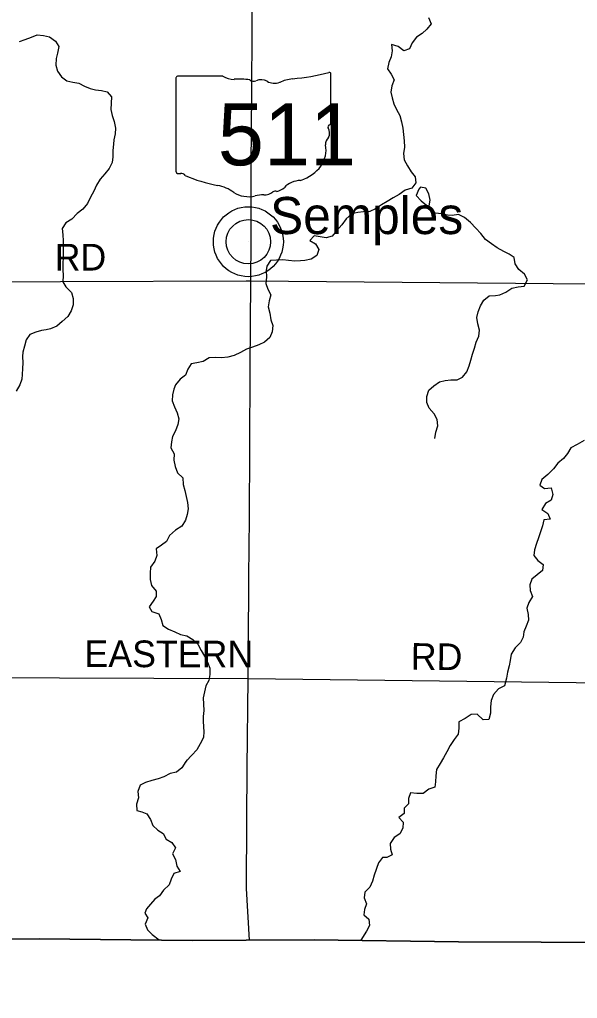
# Model space of a CAD drawing. Extents: x 1857828 to 2277390, y 930619 to 1324581.
# Drawn here: x 2019935 to 2026202, y 1116164 to 1127167 of the extents above; entities that cross this region are included whole.
import ezdxf

# ---------------------------------------------------------------- set-up
doc = ezdxf.new("R2010")
doc.units = 0
for name, color, linetype in [('GM_X_Adjacent_County', 7, 'Continuous'), ('GM_X_County', 7, 'Continuous'), ('GM_X_County_Road', 7, 'Continuous'), ('GM_X_County_Road_Text', 7, 'Continuous'), ('GM_X_Minor_Lake', 7, 'Continuous'), ('GM_X_Minor_River', 7, 'Continuous'), ('GM_X_State_Location', 7, 'Continuous'), ('GM_X_State_Route', 7, 'Continuous'), ('GM_X_State_Shield', 7, 'Continuous'), ('GM_X_Township', 7, 'Continuous'), ('GM_X_Township_Road', 7, 'Continuous'), ('GM_X_Township_Road_Text', 7, 'Continuous'), ('GM_X_Unincorporated', 7, 'Continuous'), ('GM_X_Unincorporated_Location', 7, 'Continuous'), ('GM_X_Unincorporated_Text', 7, 'Continuous')]:
    doc.layers.add(name, color=color, linetype=linetype)

msp = doc.modelspace()

# ---------------------------------------------------------------- linework, layer by layer
at = {"layer": 'GM_X_Adjacent_County'}
msp.add_lwpolyline([(1997008, 1116752), (2002726, 1116787), (2007584, 1116766), (2010804, 1116774), (2013523, 1116786), (2016220, 1116802), (2020156, 1116833), (2021874, 1116815), (2022479, 1116818), (2023245, 1116823), (2024866, 1116799), (2027656, 1116790), (2029223, 1116749), (2030425, 1116718), (2031808, 1116643), (2035129, 1116512), (2037471, 1116420), (2040306, 1116370), (2045570, 1116279), (2050782, 1116223), (2056317, 1116164)], dxfattribs=at)
at = {"layer": 'GM_X_County'}
msp.add_lwpolyline([(2027656, 1116790), (2024866, 1116799), (2023245, 1116823), (2022479, 1116818), (2021874, 1116815), (2020156, 1116833), (2016220, 1116802), (2013523, 1116786), (2013424, 1120950), (2013201, 1130286), (2013087, 1135030), (2013016, 1137995), (2012943, 1143096), (2012777, 1149904), (2012755, 1152350), (2012707, 1156038), (2012647, 1160718)], dxfattribs=at)
at = {"layer": 'GM_X_County_Road'}
msp.add_lwpolyline([(2013424, 1120950), (2013529, 1120813), (2014506, 1119913), (2014552, 1119881), (2014592, 1119852), (2014638, 1119824), (2014677, 1119810), (2014713, 1119796), (2014763, 1119788), (2014922, 1119787), (2016138, 1119781), (2022503, 1119760), (2028645, 1119685)], dxfattribs=at)
at = {"layer": 'GM_X_Minor_Lake'}
for points in [[(2024439, 1125282), (2024421, 1125260), (2024391, 1125191), (2024445, 1125131), (2024505, 1125081)], [(2024505, 1125081), (2024535, 1125073), (2024549, 1125137), (2024531, 1125208), (2024499, 1125272), (2024439, 1125282)], [(2024533, 1125033), (2024535, 1125073), (2024549, 1125137), (2024531, 1125208), (2024499, 1125272), (2024439, 1125282)]]:
    msp.add_lwpolyline(points, dxfattribs=at)
at = {"layer": 'GM_X_Minor_River'}
for points in [[(2024530, 1127189), (2024558, 1127121), (2024512, 1127061), (2024456, 1127012), (2024394, 1126970), (2024347, 1126904), (2024315, 1126838), (2024251, 1126817), (2024187, 1126866), (2024114, 1126886), (2024120, 1126817), (2024108, 1126749), (2024082, 1126683), (2024068, 1126615), (2024110, 1126552), (2024145, 1126490), (2024116, 1126424), (2024106, 1126352), (2024121, 1126289), (2024139, 1126219), (2024169, 1126155), (2024205, 1126087), (2024227, 1126018), (2024239, 1125948), (2024249, 1125876), (2024255, 1125804), (2024260, 1125731), (2024248, 1125663), (2024256, 1125591), (2024292, 1125523), (2024334, 1125454), (2024380, 1125398), (2024386, 1125332), (2024340, 1125270), (2024268, 1125248), (2024198, 1125201), (2024131, 1125163), (2024065, 1125123), (2023999, 1125085), (2023932, 1125038), (2023868, 1125008), (2023800, 1125004), (2023735, 1124998), (2023667, 1124982), (2023603, 1124928), (2023554, 1124860), (2023500, 1124795), (2023448, 1124731), (2023380, 1124713), (2023243, 1124737), (2023197, 1124685), (2023261, 1124646), (2023295, 1124584), (2023273, 1124516), (2023211, 1124474), (2023140, 1124460), (2023090, 1124456), (2023026, 1124450), (2022956, 1124458), (2022891, 1124466), (2022823, 1124463), (2022753, 1124459), (2022712, 1124395), (2022706, 1124345), (2022708, 1124273), (2022700, 1124200), (2022723, 1124136), (2022759, 1124074), (2022739, 1124006), (2022727, 1123937)], [(2019933, 1126919), (2019999, 1126943), (2020067, 1126969), (2020134, 1126995), (2020202, 1126989), (2020272, 1126973), (2020339, 1126923), (2020375, 1126863), (2020361, 1126790), (2020345, 1126728), (2020343, 1126656), (2020359, 1126586), (2020405, 1126523), (2020466, 1126479), (2020532, 1126465), (2020602, 1126451), (2020665, 1126417), (2020727, 1126393), (2020789, 1126379), (2020854, 1126371), (2020918, 1126353), (2020966, 1126297), (2020964, 1126229), (2020960, 1126156), (2020976, 1126088), (2020997, 1126020), (2021011, 1125948), (2021009, 1125881), (2020995, 1125817), (2020989, 1125767), (2020981, 1125695), (2020981, 1125624), (2020973, 1125560), (2020943, 1125492), (2020894, 1125434), (2020840, 1125373), (2020798, 1125307), (2020768, 1125239), (2020730, 1125171), (2020696, 1125100), (2020645, 1125036), (2020583, 1124988), (2020521, 1124925), (2020456, 1124881), (2020414, 1124817), (2020422, 1124749), (2020424, 1124680), (2020426, 1124630), (2020424, 1124562), (2020425, 1124494), (2020421, 1124424), (2020421, 1124355), (2020423, 1124291), (2020419, 1124219), (2020455, 1124161), (2020517, 1124098), (2020537, 1124032), (2020535, 1123962), (2020515, 1123894), (2020475, 1123831), (2020413, 1123773), (2020353, 1123719), (2020282, 1123691), (2020232, 1123681), (2020182, 1123673), (2020119, 1123654), (2020051, 1123628), (2020009, 1123566), (2019989, 1123496), (2019971, 1123429), (2019967, 1123379), (2019971, 1123307), (2019969, 1123243), (2019965, 1123177), (2019961, 1123126), (2019939, 1123062), (2019895, 1122990)], [(2024601, 1122459), (2024613, 1122530), (2024633, 1122602), (2024627, 1122672), (2024591, 1122736), (2024535, 1122799), (2024512, 1122863), (2024510, 1122931), (2024534, 1123001), (2024589, 1123050), (2024651, 1123094), (2024717, 1123108), (2024778, 1123116), (2024850, 1123116), (2024912, 1123146), (2024961, 1123206), (2024987, 1123275), (2025005, 1123339), (2025025, 1123405), (2025047, 1123475), (2025065, 1123542), (2025093, 1123608), (2025101, 1123676), (2025085, 1123746), (2025071, 1123819), (2025087, 1123883), (2025113, 1123951), (2025151, 1124014), (2025209, 1124062), (2025282, 1124066), (2025332, 1124072), (2025396, 1124102), (2025467, 1124148), (2025535, 1124162), (2025605, 1124172), (2025643, 1124243), (2025607, 1124307), (2025545, 1124359), (2025503, 1124423), (2025493, 1124492), (2025436, 1124530), (2025374, 1124560), (2025302, 1124602), (2025235, 1124646), (2025171, 1124696), (2025118, 1124762), (2025062, 1124824), (2025000, 1124885), (2024935, 1124941), (2024867, 1124975), (2024795, 1124965), (2024742, 1124969), (2024676, 1124983), (2024606, 1124989), (2024533, 1125033)], [(2022727, 1123937), (2022745, 1123865), (2022757, 1123793), (2022779, 1123729), (2022771, 1123656), (2022747, 1123594), (2022685, 1123540), (2022622, 1123510), (2022552, 1123484), (2022484, 1123461), (2022415, 1123423), (2022345, 1123389), (2022275, 1123371), (2022204, 1123363), (2022132, 1123369), (2022064, 1123363), (2021997, 1123323), (2021927, 1123310), (2021861, 1123298), (2021824, 1123236), (2021798, 1123170), (2021738, 1123124), (2021688, 1123061), (2021666, 1123011), (2021652, 1122949), (2021648, 1122883), (2021674, 1122814), (2021704, 1122748), (2021722, 1122678), (2021712, 1122614), (2021688, 1122545), (2021654, 1122481), (2021642, 1122421), (2021634, 1122353), (2021670, 1122284), (2021666, 1122216), (2021682, 1122144), (2021710, 1122072), (2021767, 1122016), (2021773, 1121941), (2021793, 1121875), (2021807, 1121805), (2021823, 1121737), (2021829, 1121668), (2021819, 1121604), (2021799, 1121540), (2021757, 1121472), (2021685, 1121427), (2021618, 1121367), (2021586, 1121301), (2021530, 1121257), (2021470, 1121216), (2021478, 1121144), (2021456, 1121078), (2021405, 1121012), (2021401, 1120943), (2021402, 1120871), (2021416, 1120805), (2021468, 1120743), (2021470, 1120680), (2021436, 1120628), (2021392, 1120564), (2021420, 1120512), (2021498, 1120486), (2021524, 1120424), (2021543, 1120355), (2021607, 1120315), (2021679, 1120285), (2021744, 1120253), (2021812, 1120241), (2021880, 1120199), (2021939, 1120147), (2021975, 1120073), (2022011, 1120012), (2022047, 1119944), (2022074, 1119878), (2022074, 1119806), (2022062, 1119739), (2022029, 1119677), (2022013, 1119611), (2021997, 1119543), (2022001, 1119470), (2022003, 1119402), (2021997, 1119334), (2021999, 1119284), (2022001, 1119213), (2022004, 1119163), (2022000, 1119095), (2021965, 1119027), (2021927, 1118959), (2021869, 1118898), (2021809, 1118836), (2021794, 1118816)], [(2026276, 1122434), (2026201, 1122390), (2026129, 1122352), (2026089, 1122290), (2026047, 1122232), (2025982, 1122179), (2025932, 1122117), (2025868, 1122053), (2025804, 1121998), (2025779, 1121934), (2025834, 1121894), (2025906, 1121902), (2025924, 1121830), (2025906, 1121764), (2025844, 1121728), (2025802, 1121659), (2025868, 1121615), (2025894, 1121551), (2025824, 1121545), (2025810, 1121477), (2025786, 1121408), (2025766, 1121340), (2025744, 1121276), (2025718, 1121208), (2025714, 1121143), (2025756, 1121087), (2025816, 1121043), (2025808, 1120973), (2025750, 1120926), (2025690, 1120878), (2025667, 1120812), (2025672, 1120748), (2025696, 1120680), (2025656, 1120613), (2025633, 1120549), (2025650, 1120481), (2025652, 1120415), (2025628, 1120350), (2025601, 1120286), (2025591, 1120224), (2025563, 1120164), (2025501, 1120103), (2025459, 1120035), (2025445, 1119963), (2025435, 1119903), (2025417, 1119830), (2025407, 1119762)], [(2025407, 1119762), (2025383, 1119676), (2025316, 1119642), (2025258, 1119581), (2025234, 1119513), (2025226, 1119443), (2025224, 1119370), (2025206, 1119298), (2025142, 1119294), (2025077, 1119358), (2025009, 1119354), (2024941, 1119310), (2024870, 1119272), (2024870, 1119202), (2024862, 1119135), (2024816, 1119075), (2024774, 1119005), (2024734, 1118937), (2024696, 1118868), (2024659, 1118804), (2024619, 1118736), (2024611, 1118667), (2024609, 1118599), (2024599, 1118537), (2024531, 1118515), (2024469, 1118467), (2024398, 1118467), (2024328, 1118473), (2024304, 1118410), (2024306, 1118352), (2024254, 1118304), (2024254, 1118242), (2024197, 1118199), (2024246, 1118145), (2024240, 1118079), (2024205, 1118015), (2024145, 1117971), (2024099, 1117906), (2024101, 1117840), (2024121, 1117778), (2024061, 1117748), (2024011, 1117748), (2023966, 1117689), (2023918, 1117549), (2023900, 1117481), (2023870, 1117414), (2023814, 1117360), (2023806, 1117294), (2023834, 1117226), (2023810, 1117165), (2023802, 1117105), (2023858, 1117053), (2023866, 1116983), (2023834, 1116921), (2023770, 1116818)], [(2021818, 1118845), (2021801, 1118828), (2021758, 1118756), (2021696, 1118707), (2021626, 1118693), (2021554, 1118653), (2021491, 1118631), (2021419, 1118615), (2021350, 1118591), (2021290, 1118561), (2021264, 1118490), (2021270, 1118418), (2021250, 1118346), (2021252, 1118278), (2021310, 1118260), (2021365, 1118239), (2021405, 1118175), (2021433, 1118109), (2021489, 1118055), (2021546, 1118019), (2021580, 1117955), (2021646, 1117917), (2021685, 1117856), (2021654, 1117790), (2021687, 1117724), (2021703, 1117652), (2021739, 1117591), (2021669, 1117567), (2021639, 1117503), (2021614, 1117439), (2021552, 1117381), (2021508, 1117318), (2021454, 1117278), (2021405, 1117224), (2021359, 1117172), (2021341, 1117121), (2021375, 1117069), (2021347, 1116997), (2021373, 1116933), (2021424, 1116883), (2021503, 1116821)]]:
    msp.add_lwpolyline(points, dxfattribs=at)
at = {"layer": 'GM_X_State_Route'}
msp.add_lwpolyline([(2022518, 1116820), (2022484, 1117398), (2022489, 1118168), (2022492, 1118754), (2022503, 1119760), (2022505, 1120113), (2022511, 1120902), (2022516, 1121564), (2022520, 1122357), (2022525, 1123250), (2022531, 1124230), (2022535, 1124675), (2022537, 1125530), (2022543, 1126349), (2022549, 1127053), (2022550, 1127687), (2022554, 1128404), (2022552, 1129131), (2022559, 1130002), (2022567, 1130472)], dxfattribs=at)
at = {"layer": 'GM_X_State_Shield'}
for p, q in [((2022219, 1126529), (2021710, 1126529)), ((2023433, 1126003), (2023433, 1126555)), ((2021692, 1126511), (2021692, 1125454)), ((2023432, 1126003), (2023433, 1126003))]:
    msp.add_line(p, q, dxfattribs=at)
for centre, major_axis, start_param, end_param in [((2021712, 1126513), (20.2, 0), 1.712693, 3.28349), ((2022341, 1126652), (196, 0), 4.042523, 4.731795), ((2022813, 1127970), (1845, 0), 4.814394, 5.042369), ((2023413, 1126558), (19.4, 0), 6.141152, 7.989035), ((2022405, 1125936), (702, 0), 1.404758, 1.657858), ((2022565, 1126519), (56.4, 0), 3.836095, 5.185415), ((2022648, 1126397), (117, 0), 0.950623, 2.079405), ((2022799, 1126564), (141, 0), 4.081561, 5.145723), ((2023048, 1126206), (371, 0), 1.699011, 2.107814), ((2023428, 1125962), (30, 0), 1.883978, 3.671073), ((2023412, 1126000), (20.7, 0), 5.05454, 6.418171), ((2023237, 1125892), (180, 0), 5.934695, 6.695948), ((2022916, 1125701), (462, 0), 5.101752, 6.440018), ((2023502, 1125771), (131, 0), 2.387724, 3.262537), ((2021713, 1125452), (20.3, 0), 3.00124, 4.508301), ((2021716, 1125560), (155, 0), 4.665946, 4.897461), ((2021747, 1125393), (56, 0), 0.519207, 1.627899), ((2022454, 1126343), (1333, 0), 4.195997, 4.488961), ((2023111, 1125158), (253, 0), 1.647645, 2.488434), ((2022057, 1124980), (417, 0), 0.823519, 1.323587), ((2022508, 1125388), (265, 0), 4.026481, 4.996735), ((2022661, 1125023), (217, 0), 1.495662, 1.94098), ((2022680, 1125309), (141, 0), 4.691044, 5.507374), ((2022807, 1125207), (39.7, 0), 1.147584, 2.315152), ((2022790, 1125352), (149, 0), 4.937069, 5.64225)]:
    msp.add_ellipse(centre, major_axis=major_axis, ratio=0.8, start_param=start_param, end_param=end_param, dxfattribs=at)
at = {"layer": 'GM_X_Township'}
msp.add_lwpolyline([(2027656, 1116790), (2024866, 1116799), (2023245, 1116823), (2022479, 1116818), (2021874, 1116815), (2020156, 1116833), (2016220, 1116802), (2013523, 1116786), (2013424, 1120950), (2013201, 1130286), (2013087, 1135030), (2013016, 1137995), (2012943, 1143096), (2014989, 1143103), (2021395, 1143072), (2026094, 1143049), (2032060, 1143020)], dxfattribs=at)
at = {"layer": 'GM_X_Township_Road'}
for points in [[(2015957, 1124216), (2018875, 1124220), (2020394, 1124223), (2022479, 1124230)], [(2022479, 1124230), (2022479, 1124230), (2022531, 1124230), (2026781, 1124194), (2026941, 1124192), (2026979, 1124188), (2027019, 1124185), (2027025, 1124184), (2027056, 1124183), (2027096, 1124185), (2027119, 1124187), (2027134, 1124191), (2027149, 1124194), (2027158, 1124198), (2027175, 1124211), (2027191, 1124225), (2027212, 1124250), (2027213, 1124250)]]:
    msp.add_lwpolyline(points, dxfattribs=at)
at = {"layer": 'GM_X_Unincorporated'}
for radius in [393, 249]:
    msp.add_circle((2022505, 1124670), radius, dxfattribs=at)
at = {"layer": 'GM_X_Unincorporated_Location'}
msp.add_line((2022505, 1124670), (2022505, 1124670), dxfattribs=at)

# ---------------------------------------------------------------- texts
at = {"layer": 'GM_X_County_Road_Text'}
for s, rotation, p in [('EASTERN', 359.8473, (2020664, 1119889)), ('RD', 359.5064, (2024329, 1119858))]:
    msp.add_text(s, height=300, rotation=rotation, dxfattribs=at).set_placement(p)
at = {"layer": 'GM_X_State_Location'}
for s in ['s', 'r']:
    msp.add_text(s, height=1, dxfattribs=at).set_placement((2022543, 1125912))
msp.add_text('511', height=1, rotation=0, dxfattribs=at).set_placement((2022190, 1125840))
at = {"layer": 'GM_X_State_Shield'}
msp.add_text('511', height=696.1, dxfattribs=at).set_placement((2022162, 1125529))
at = {"layer": 'GM_X_Township_Road_Text'}
msp.add_text('RD', height=300, rotation=0, dxfattribs=at).set_placement((2020329, 1124346))
at = {"layer": 'GM_X_Unincorporated_Text'}
msp.add_text('Semples', height=417, rotation=0, dxfattribs=at).set_placement((2022749, 1124756))

doc.saveas('drawing.dxf')
